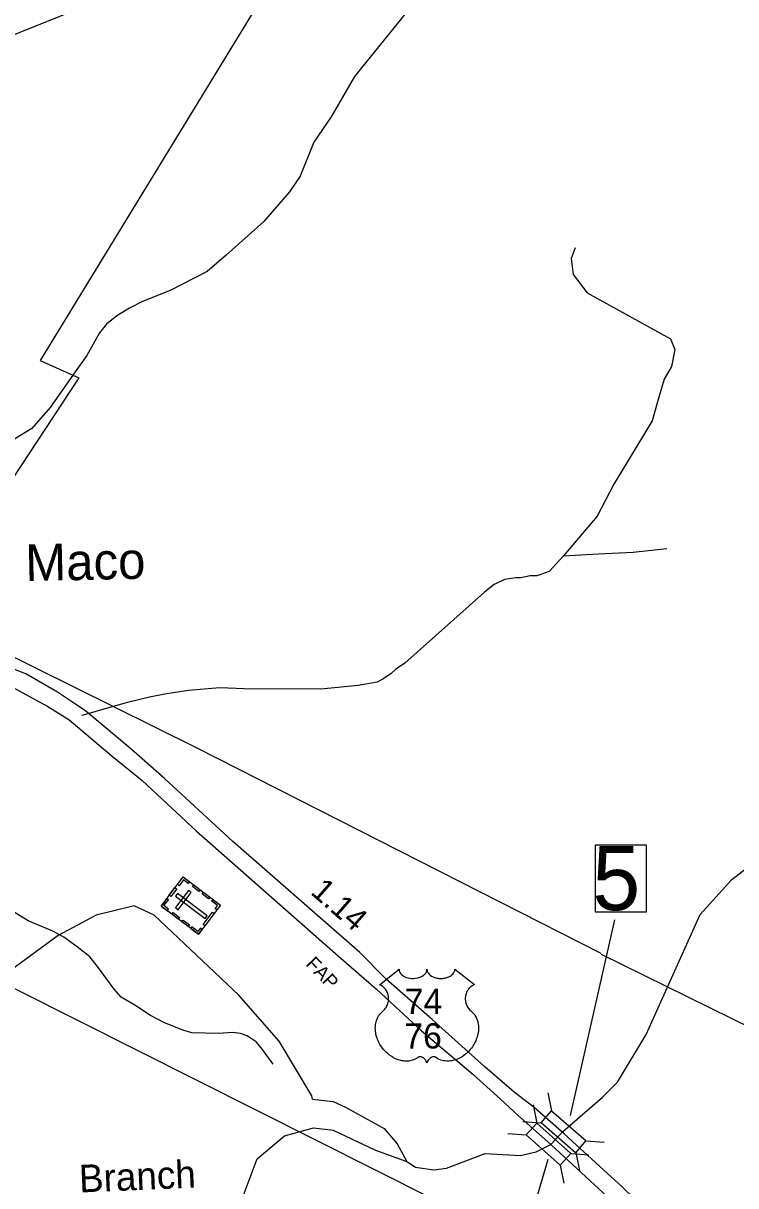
# Model space of a CAD drawing. Extents: x 2104537 to 2336408, y 34176 to 229611.
# Drawn here: x 2261275 to 2265152, y 193279 to 199609 of the extents above; entities that cross this region are included whole.
import ezdxf

# ---------------------------------------------------------------- set-up
doc = ezdxf.new("R2010")
doc.units = 0
for name, color, linetype in [('Exist Boundary Political City Limit New', 7, 'Continuous'), ('Exist Civil Demographics Community Label', 7, 'Continuous'), ('Exist Cultural Cemetery CELL', 7, 'Continuous'), ('Exist Hydrographic Creek Single Shore', 7, 'Continuous'), ('Exist Hydrographic Misc Water Feature', 7, 'Continuous'), ('Exist Road Non-System Type 51', 7, 'Continuous'), ('Exist Road Primary US Divided Attributed', 7, 'Continuous'), ('Exist Road Primary US Label', 7, 'Continuous'), ('Exist Road Primary US Mileage Hundredths English Label', 7, 'Continuous'), ('Exist Road Primary US Shield CELL', 7, 'Continuous'), ('Exist Road Primary US Shield Number Label', 7, 'Continuous'), ('Exist Road Primary US Structure Standard Bridge CELL', 7, 'Continuous'), ('Exist Road Primary US Structure Standard Bridge Number Label', 7, 'Continuous'), ('Exist Utilities Electrical Transmission Line', 7, 'Continuous'), ('Map Preparation Boundary City Limit Buffer Line', 7, 'Continuous'), ('Old_Level_32', 7, 'Continuous')]:
    doc.layers.add(name, color=color, linetype=linetype)

msp = doc.modelspace()

# ---------------------------------------------------------------- linework, layer by layer
at = {"layer": 'Exist Boundary Political City Limit New'}
msp.add_lwpolyline([(2262842.5, 200192.5), (2261366.2, 197772.7), (2261577, 197677.7), (2260763, 196442.2), (2260802.2, 196384.8), (2260862.2, 196311.2), (2260865.8, 196276.6), (2260817.5, 196273.6), (2260687.2, 196340.6), (2260589.5, 196380.7), (2260484.8, 196410.3), (2260197, 196442.9), (2259793.2, 196485.6), (2259224.8, 196551.9), (2258394, 196652.1), (2257678.2, 196731.8), (2257280, 196779.1), (2256995.8, 196809.4), (2256790.2, 196891.6), (2256494.5, 197038.7)], dxfattribs=at)
at = {"layer": 'Exist Cultural Cemetery CELL'}
for points in [[(2262024.5, 194802), (2262144.6, 194960.8), (2262347.7, 194807.2), (2262227.6, 194648.4)], [(2262179.2, 194934.7), (2262172.4, 194925.6), (2262146.7, 194945), (2262122.3, 194912.7), (2262113.4, 194919.4), (2262144.7, 194960.8)], [(2262069.2, 194861), (2262100.5, 194902.4), (2262109.6, 194895.5), (2262078.3, 194854.2)], [(2262230.6, 194881.5), (2262196.1, 194907.6), (2262203, 194916.7), (2262237.5, 194890.6)], [(2262059.1, 194775.8), (2262065.9, 194784.9), (2262040.2, 194804.3), (2262064.7, 194836.7), (2262055.8, 194843.4), (2262024.5, 194802)], [(2262113.7, 194871.2), (2262102.4, 194856.4), (2262264.1, 194734), (2262275.4, 194748.9)], [(2262103.4, 194793.5), (2262118.3, 194782.2), (2262189.3, 194876.1), (2262174.4, 194887.4)], [(2262283.2, 194841.7), (2262248.7, 194867.8), (2262255.5, 194876.9), (2262290.1, 194850.8)], [(2262327.7, 194780.7), (2262318.6, 194787.7), (2262331.8, 194805.2), (2262299.6, 194829.6), (2262306.3, 194838.5), (2262347.7, 194807.2)], [(2262118.2, 194731.1), (2262083.7, 194757.2), (2262090.5, 194766.3), (2262125.1, 194740.2)], [(2262171.8, 194690.5), (2262137.3, 194716.7), (2262144.1, 194725.7), (2262178.7, 194699.6)], [(2262253.1, 194701.1), (2262304.3, 194768.8), (2262313.4, 194761.9), (2262262.2, 194694.3)], [(2262247.5, 194674.8), (2262238.4, 194681.7), (2262225.1, 194664.2), (2262192.9, 194688.5), (2262186.2, 194679.7), (2262227.5, 194648.4)]]:
    msp.add_lwpolyline(points, close=True, dxfattribs=at)
at = {"layer": 'Exist Hydrographic Creek Single Shore'}
for points in [[(2264426.9, 193761), (2264508.9, 193843.7), (2264663.9, 194103.1), (2264957.7, 194756.7), (2265130.8, 194946.8), (2265370.9, 195132.5), (2265503.8, 195202), (2265711.9, 195188.1), (2265903.9, 195105.6), (2266070.8, 195148.3), (2266185.8, 195257.6), (2266299.8, 195583.4), (2266447.9, 195744.5), (2266712.8, 195955.9), (2266852.8, 196090.9), (2266958.8, 196288.9)], [(2263362.3, 193410.5), (2263409.7, 193380.6), (2263508.9, 193364.8), (2263577.9, 193375.1), (2263787.7, 193454.9), (2263980.9, 193444), (2264066.3, 193462.9), (2264144.9, 193502.9), (2264176, 193536.7), (2264209.3, 193572.6), (2264426.9, 193761)], [(2262848.3, 193750.5), (2262960.5, 193738.6), (2263028.5, 193706.1), (2263238.2, 193590.8), (2263309.1, 193508.1), (2263362.3, 193410.5)], [(2262466.8, 193207.8), (2262547.8, 193426), (2262696.8, 193551), (2262854.7, 193593.9), (2262960.5, 193582), (2263190.9, 193472.6), (2263362.3, 193410.5)]]:
    msp.add_lwpolyline(points, dxfattribs=at)
at = {"layer": 'Exist Hydrographic Misc Water Feature'}
msp.add_lwpolyline([(2262848.3, 193750.5), (2262844.9, 193767.8), (2262667.7, 194066.5), (2262448.7, 194316.8), (2261986.7, 194752.2), (2261878.7, 194803.5), (2261670.8, 194751.8), (2261463.9, 194641.1), (2261198.7, 194446.1), (2261098.9, 194421.8), (2260722.8, 194501.3), (2260623.8, 194467.2), (2260598.7, 194425), (2260619.7, 193899.8), (2260580.7, 193625), (2260497.9, 193524.9), (2259730.8, 193602.1)], dxfattribs=at)
at = {"layer": 'Exist Road Non-System Type 51'}
for p, q in [((2261669.9, 195861.5), (2261600, 195841.9)), ((2261764.5, 195887.9), (2261669.9, 195861.5)), ((2261600, 195841.9), (2261591, 195839.4))]:
    msp.add_line(p, q, dxfattribs=at)
for points in [[(2263428.3, 199760.2), (2263330.4, 199632.5), (2263077.1, 199318.5), (2262950.9, 199099.6), (2262856, 198960.9), (2262781.6, 198776.4), (2262724.3, 198690), (2262583.6, 198528.9), (2262379.3, 198345.4), (2262276, 198256.4), (2262075, 198152.9), (2261923.5, 198093.7), (2261853.8, 198057.1), (2261784.2, 198016.6), (2261728.5, 197970.1), (2261689, 197923.7), (2261620, 197799.3), (2261557.7, 197710.9)], [(2264279, 198385.7), (2264255.7, 198327.5), (2264267.3, 198240.2), (2264343, 198141.3), (2264796.7, 197891.1), (2264819.9, 197832.9), (2264802.5, 197739.8), (2264761.8, 197670), (2264726.9, 197547.8), (2264697.8, 197443.1), (2264488.4, 197099.8), (2264398.1, 196924.4), (2264213.9, 196708.8)], [(2261557.7, 197710.9), (2261420.3, 197515.8), (2261321.4, 197403), (2261217.9, 197338.2), (2261124.4, 197299.5), (2261094.4, 197281.2), (2261082.4, 197271.1), (2261066.8, 197239), (2261047.3, 197178.8), (2261032.2, 197082.7), (2261008.5, 197018.6), (2260971.2, 196948.3), (2260919.6, 196905.9), (2260893.8, 196887.6), (2260843.9, 196869.2), (2260784, 196856.8), (2260753.9, 196860.6), (2260707.9, 196880.3), (2260669.6, 196905.8), (2260607.2, 196965.4), (2260520.4, 197078.7), (2260389, 197241.4), (2260138.9, 197517.2)], [(2264213.9, 196708.8), (2264403.6, 196720.5), (2264593.3, 196728.2), (2264776.8, 196749.2)], [(2264213.9, 196708.8), (2264138.5, 196626.3), (2264122.6, 196618.2), (2264068.8, 196599.8), (2264032.8, 196599.5), (2263983, 196589.1), (2263955, 196588.9), (2263893.1, 196580.3), (2263837.3, 196552), (2263785.6, 196511.4), (2263350.9, 196124.1), (2263301.3, 196089.7), (2263277.4, 196067.6), (2263231.7, 196037.1), (2263199.9, 196020.9), (2263098, 196002.1), (2262894.3, 195982.5), (2262476.4, 195985), (2262344.6, 195990), (2262174.7, 195976.5), (2262044.9, 195955.4), (2261961, 195938.9), (2261835.3, 195907.7), (2261764.5, 195887.9)], [(2262635.1, 193941), (2262570.4, 194028.4), (2262542.1, 194062.2), (2262493.8, 194095.9), (2262457.8, 194107.6), (2262413.7, 194113.3), (2262337.9, 194108.6), (2262191.7, 194111.4), (2262143.7, 194126.9), (2262039.5, 194168.2), (2261967.2, 194205.6), (2261886.7, 194258.9), (2261808.4, 194306.2), (2261770.1, 194349.8), (2261679.1, 194473.1), (2261636.7, 194524.7), (2261568.2, 194580), (2261495.9, 194633.4), (2261435.7, 194665), (2261301.3, 194721.8), (2261154.5, 194812.7)]]:
    msp.add_lwpolyline(points, dxfattribs=at)
at = {"layer": 'Exist Road Primary US Divided Attributed'}
for points in [[(2264217.6, 193561.9), (2264055, 193704.6), (2263946.8, 193788.4), (2263787.2, 193926.8), (2263500, 194184.9), (2263249.2, 194403.1), (2263105.6, 194549.5), (2262415.7, 195153.5), (2262043.4, 195496.8), (2261859.5, 195658.7), (2261615.3, 195862.4), (2261558.7, 195901.5), (2261461.5, 195966.3), (2261288.3, 196066.6), (2261080.3, 196146.7), (2260942.6, 196188.6), (2260766.4, 196223.2), (2260631.5, 196248.5), (2260380.2, 196284.4), (2260176.7, 196311.4)], [(2260129, 196210.1), (2260182.5, 196202.5), (2260349.2, 196183.2), (2260525.3, 196155.2), (2260707.8, 196126.2), (2260872.5, 196091.5), (2261053.4, 196046.8), (2261232.8, 195983.9), (2261407.6, 195889.4), (2261522.3, 195817.9), (2261757.7, 195618.2), (2261921.5, 195486), (2262216.4, 195210.8), (2262990.7, 194529), (2263196.2, 194348.8), (2263442, 194122.8), (2263721, 193886.9), (2263872.7, 193751), (2263970.5, 193659.8), (2264144.9, 193502.9)], [(2264938.4, 192883.5), (2264897.5, 192923), (2264609.2, 193199.8), (2264531.3, 193274.4), (2264434.4, 193363.9), (2264217.6, 193561.9)], [(2264144.9, 193502.9), (2264360.7, 193305.9), (2264453.4, 193218), (2264610.8, 193073.8), (2264867.3, 192835)]]:
    msp.add_lwpolyline(points, dxfattribs=at)
at = {"layer": 'Exist Road Primary US Shield CELL'}
msp.add_lwpolyline([(2263319.5, 194458.3), (2263319.8, 194453.9), (2263320.9, 194448.7), (2263321.7, 194446), (2263324.1, 194440.8), (2263328.1, 194434.7), (2263333.8, 194428.8), (2263340.1, 194423.6), (2263344.4, 194420.8), (2263351.6, 194416.9), (2263359.8, 194413.4), (2263369, 194410.8), (2263378.4, 194408.9), (2263388.6, 194407.8), (2263398.7, 194407.6), (2263409.6, 194408.4), (2263421.7, 194410.7), (2263427.2, 194412.2), (2263433.5, 194414.3), (2263439.2, 194416.7), (2263445.6, 194420.1), (2263450.7, 194423.4), (2263454.6, 194426.3), (2263460.3, 194431.7), (2263464.8, 194437.2), (2263466.7, 194440.4), (2263468.3, 194443.4), (2263470.5, 194449.8), (2263471.2, 194452.6), (2263471.6, 194458.5), (2263472, 194453.6), (2263472.5, 194450.5), (2263473.3, 194447.5), (2263474.5, 194444.3), (2263476.8, 194439.8), (2263479.3, 194436), (2263484.1, 194430.4), (2263487, 194427.6), (2263489.7, 194425.4), (2263496.9, 194420.5), (2263505.4, 194416.2), (2263509.5, 194414.4), (2263513.8, 194412.9), (2263519.2, 194411.2), (2263524.8, 194409.9), (2263530.3, 194409), (2263535.9, 194408.2), (2263541.7, 194407.7), (2263546.4, 194407.6), (2263552.2, 194407.7), (2263557.5, 194408), (2263563, 194408.6), (2263569, 194409.6), (2263573.8, 194410.7), (2263580.2, 194412.4), (2263586, 194414.4), (2263591.1, 194416.6), (2263597.7, 194420.1), (2263603, 194423.4), (2263606.9, 194426.6), (2263611.6, 194430.8), (2263616, 194435.9), (2263618.5, 194439.6), (2263620.4, 194443.5), (2263622, 194447.5), (2263623.1, 194451.8), (2263623.6, 194455.5), (2263623.7, 194458.6), (2263730, 194374), (2263727.5, 194373), (2263721.7, 194370.2), (2263717.1, 194367.5), (2263709.8, 194362.3), (2263706.7, 194359.5), (2263703.5, 194356.5), (2263700.6, 194353.4), (2263698.1, 194350.5), (2263695, 194346.2), (2263692.2, 194341.9), (2263689.6, 194337.2), (2263687.6, 194333.1), (2263684.3, 194324.6), (2263682.7, 194319.2), (2263681.7, 194314.6), (2263680.5, 194305.1), (2263680.2, 194300.6), (2263680.2, 194296.1), (2263680.4, 194291.4), (2263680.9, 194286.9), (2263681.7, 194282.2), (2263682.4, 194278), (2263683.7, 194273), (2263685.6, 194267.1), (2263687.9, 194261.3), (2263692.8, 194252.1), (2263699.1, 194242.7), (2263703.5, 194237.4), (2263707.9, 194232.9), (2263714.5, 194227.4), (2263718, 194224.2), (2263722.1, 194220.1), (2263728.7, 194212.4), (2263731.4, 194208.8), (2263734.2, 194204.7), (2263736.7, 194200.5), (2263739.2, 194196), (2263741.2, 194192), (2263744.9, 194182.9), (2263747.7, 194174.1), (2263748.9, 194169.4), (2263750.9, 194159), (2263751.7, 194153.8), (2263752.5, 194143.7), (2263752.5, 194131.3), (2263751.6, 194119.7), (2263749.4, 194106), (2263747.5, 194097.9), (2263744.8, 194088.4), (2263742.1, 194080.2), (2263737.2, 194068), (2263732.9, 194059.3), (2263727.3, 194049), (2263723.5, 194042.7), (2263719, 194036.1), (2263713.4, 194028.4), (2263706.9, 194020.3), (2263699.1, 194011.7), (2263692.7, 194005.3), (2263684.4, 193997.9), (2263679.4, 193993.8), (2263672.3, 193988.4), (2263662.5, 193981.8), (2263652.8, 193976.2), (2263644.6, 193972), (2263637.3, 193968.9), (2263627.9, 193965.3), (2263612.2, 193961), (2263606.5, 193959.8), (2263599.7, 193958.8), (2263593.4, 193958.1), (2263587.2, 193957.8), (2263578.9, 193957.8), (2263570.7, 193958.4), (2263562.9, 193959.5), (2263554.8, 193961.2), (2263546.3, 193963.7), (2263538.7, 193966.8), (2263530.9, 193970.6), (2263517.7, 193978.9), (2263513.9, 193980.9), (2263511.8, 193981.4), (2263506.7, 193981.7), (2263501.9, 193980.7), (2263497, 193978.7), (2263494.1, 193977.2), (2263490.2, 193974.6), (2263487.2, 193972.2), (2263483.5, 193968.8), (2263481, 193965.9), (2263479.1, 193963.6), (2263475.4, 193957.8), (2263474.1, 193955), (2263472.7, 193951.4), (2263471.5, 193946.2), (2263469.8, 193952.8), (2263467.9, 193957.2), (2263465.6, 193961), (2263463.2, 193964.3), (2263459.5, 193968.6), (2263456.2, 193971.8), (2263452.2, 193975), (2263447.9, 193977.6), (2263444.5, 193979.4), (2263441.4, 193980.6), (2263437.5, 193981.5), (2263434.4, 193981.8), (2263431.8, 193981.7), (2263428.3, 193980.9), (2263423.5, 193977.4), (2263418.9, 193974.3), (2263414, 193971.2), (2263408.1, 193968.1), (2263403.7, 193966.1), (2263398.6, 193964.1), (2263392.6, 193962), (2263386, 193960.3), (2263379.3, 193959), (2263373.4, 193958.1), (2263367.1, 193957.5), (2263361.4, 193957.3), (2263355.4, 193957.4), (2263349.8, 193957.8), (2263343.4, 193958.4), (2263335.3, 193959.6), (2263328.7, 193961.1), (2263321.6, 193963), (2263314.4, 193965.2), (2263306.7, 193968.2), (2263297, 193972.4), (2263290.3, 193975.9), (2263279.7, 193981.9), (2263267.3, 193990.6), (2263257.9, 193998.2), (2263251, 194004.4), (2263240.9, 194014.7), (2263235, 194021.4), (2263225.7, 194033.4), (2263219.7, 194042.2), (2263215.9, 194048.6), (2263210.2, 194058.9), (2263207.1, 194065.3), (2263203.1, 194074.8), (2263199.9, 194083.4), (2263197.3, 194091.5), (2263195.9, 194096.7), (2263193.9, 194105.9), (2263192.6, 194112.3), (2263191.4, 194121.2), (2263190.8, 194130.5), (2263190.7, 194139.1), (2263190.9, 194146.3), (2263191.7, 194154.6), (2263193.1, 194163.5), (2263194.8, 194171.1), (2263196.3, 194176.6), (2263198.6, 194183.2), (2263201.6, 194190.6), (2263205.1, 194197.6), (2263208.4, 194203.4), (2263212.7, 194209.7), (2263216.8, 194215.1), (2263222.2, 194221), (2263227.9, 194226.4), (2263233.1, 194230.6), (2263239.2, 194236.6), (2263242.4, 194240.2), (2263246.3, 194245.3), (2263249.3, 194250), (2263251.8, 194254.2), (2263255, 194260.5), (2263257, 194265.1), (2263259.4, 194272.3), (2263260.6, 194277.3), (2263261.9, 194283.8), (2263262.7, 194289.9), (2263263, 194297.5), (2263262.8, 194303.7), (2263262, 194311.1), (2263260.6, 194318.1), (2263259, 194324.3), (2263256.3, 194331.3), (2263253.9, 194336.4), (2263249.8, 194343.4), (2263245.3, 194349.9), (2263240.6, 194355.2), (2263235.9, 194359.9), (2263231.4, 194363.4), (2263227.1, 194366.5), (2263221.7, 194369.7), (2263216.5, 194372.3), (2263213.2, 194373.6)], close=True, dxfattribs=at)
at = {"layer": 'Exist Road Primary US Structure Standard Bridge CELL'}
for p, q in [((2264128.8, 193785), (2264149.8, 193687.2)), ((2264049.5, 193718.7), (2264069.2, 193620.6)), ((2263993.1, 193628.9), (2264092.8, 193621.7)), ((2263911.6, 193564.4), (2264011.3, 193555.8)), ((2264336.6, 193524.2), (2264436.4, 193517)), ((2264253.7, 193455.1), (2264353.4, 193446.5)), ((2264280.9, 193460.2), (2264301.9, 193362.4)), ((2264197.1, 193391.8), (2264216.8, 193293.7))]:
    msp.add_line(p, q, dxfattribs=at)
for points in [[(2264149.8, 193687.2), (2264336.9, 193524.6), (2264279.9, 193459), (2264092.8, 193621.7)], [(2264069.2, 193620.6), (2264254, 193455.4), (2264196.1, 193390.6), (2264011.3, 193555.8)]]:
    msp.add_lwpolyline(points, close=True, dxfattribs=at)
at = {"layer": 'Exist Road Primary US Structure Standard Bridge Number Label'}
for p, q in [((2264253.5, 193662.4), (2264494.3, 194726.5)), ((2264129.3, 193421.6), (2263919.5, 192714.7))]:
    msp.add_line(p, q, dxfattribs=at)
msp.add_lwpolyline([(2264389.5, 195136.1), (2264665.2, 195136.1), (2264665.2, 194767.9), (2264389.5, 194767.9)], close=True, dxfattribs=at)
at = {"layer": 'Exist Utilities Electrical Transmission Line'}
msp.add_line((2261764.5, 195887.9), (2260878.5, 196328.2), dxfattribs=at)
for points in [[(2262843.4, 200184.7), (2262114.8, 199904.5), (2260829.4, 199388.1), (2259311, 198774), (2259154.8, 198713.5)], [(2264419.4, 194543.5), (2262221.2, 195661.1), (2261764.5, 195887.9)], [(2264683.4, 192626.7), (2264435.7, 192743.4), (2264161.2, 192875.9), (2259628.3, 195156.1)], [(2264419.9, 194540.5), (2265245.8, 194134.1), (2265933.8, 193791.7), (2266723.8, 193396.8)]]:
    msp.add_lwpolyline(points, dxfattribs=at)
at = {"layer": 'Map Preparation Boundary City Limit Buffer Line'}
msp.add_lwpolyline([(2262842.5, 200192.5), (2261366.2, 197772.7), (2261577, 197677.7), (2260763, 196442.2), (2260802.2, 196384.8), (2260862.2, 196311.2), (2260865.8, 196276.6), (2260817.5, 196273.6), (2260687.2, 196340.6), (2260589.5, 196380.7), (2260484.8, 196410.3), (2260197, 196442.9), (2259793.2, 196485.6), (2259224.8, 196551.9), (2258394, 196652.1), (2257678.2, 196731.8), (2257280, 196779.1), (2256995.8, 196809.4), (2256790.2, 196891.6), (2256494.5, 197038.7)], dxfattribs=at)

# ---------------------------------------------------------------- texts
at = {"layer": 'Exist Civil Demographics Community Label'}
msp.add_text('Maco', height=200, rotation=1.22105, dxfattribs=at).set_placement((2261287.5, 196570.9))
at = {"layer": 'Exist Road Primary US Label'}
msp.add_text('FAP', height=75, rotation=313.89693, dxfattribs=at).set_placement((2262807.9, 194482.5))
at = {"layer": 'Exist Road Primary US Mileage Hundredths English Label'}
msp.add_text('1.14', height=125, rotation=318.79408, dxfattribs=at).set_placement((2262832.8, 194871.5))
at = {"layer": 'Exist Road Primary US Shield Number Label'}
for s, p in [('74', (2263350.5, 194214.2)), ('76', (2263348.2, 194026.3))]:
    msp.add_text(s, height=137.5, dxfattribs=at).set_placement(p)
at = {"layer": 'Exist Road Primary US Structure Standard Bridge Number Label'}
msp.add_text('5', height=350, dxfattribs=at).set_placement((2264372, 194779.7))
at = {"layer": 'Old_Level_32'}
msp.add_text('Branch', height=150, rotation=2.45454, dxfattribs=at).set_placement((2261581.2, 193242.1))

doc.saveas('drawing.dxf')
